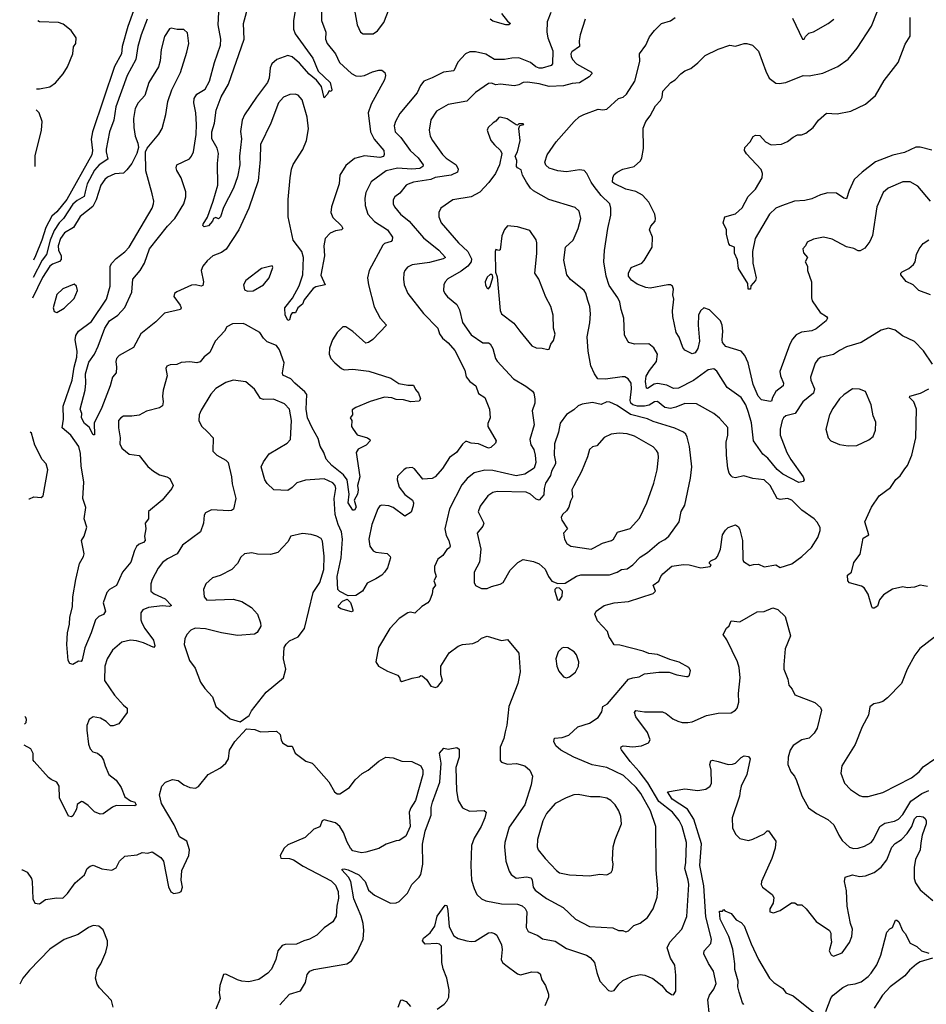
# Model space of a CAD drawing. Extents: x 2057697 to 2160550, y 827490 to 1016834.
# Tile 374 of 509: x 2059577 to 2065857, y 976105 to 982920. Entities that reach past the tile are written whole.
import ezdxf

# ---------------------------------------------------------------- set-up
doc = ezdxf.new("R2010")
doc.units = 0

msp = doc.modelspace()

# ---------------------------------------------------------------- linework, layer by layer
at = {"layer": '0CON20XD'}
for points in [[(2060395, 983066.5), (2060325, 982872.2), (2060287.5, 982735), (2060282, 982685), (2060233.6, 982596.4), (2060080.5, 982145), (2060072.6, 982092.6), (2060081.1, 982015), (2060076.6, 981985), (2059903.2, 981675), (2059835, 981590.7), (2059800.4, 981559.6), (2059758.6, 981481.4), (2059731.1, 981395), (2059687.4, 981285), (2059671.5, 981256.3)], [(2061667.3, 982975), (2061666.9, 982915), (2061698.6, 982835), (2061696, 982785), (2061705.7, 982755), (2061764.5, 982685), (2061793, 982623), (2061875, 982548.6), (2061905, 982532.5), (2061935, 982529.2), (2061965, 982532.9), (2062019.8, 982560.2), (2062065, 982571.1), (2062085, 982570), (2062106.2, 982555), (2062110, 982535), (2062103.1, 982505), (2062011.5, 982335), (2061991.2, 982275), (2062005.8, 982145), (2062033.3, 982093.3), (2062098.5, 982015), (2062102.1, 981987.9), (2062097.2, 981972.8), (2062072.7, 981967.3), (2061965, 981976.9), (2061895, 981960), (2061835, 981911.9), (2061795.6, 981845), (2061789.4, 981785), (2061736.9, 981625), (2061733.1, 981585), (2061745, 981552), (2061805, 981492.5), (2061814.2, 981475), (2061805, 981465.8), (2061765, 981458.8), (2061727.1, 981442.9), (2061691.8, 981405), (2061684.1, 981355.9), (2061687.6, 981285), (2061662.9, 981152.9), (2061693.3, 981085), (2061628.8, 981071.2), (2061610, 981060), (2061547.8, 980982.2), (2061535, 980950), (2061502.5, 980925), (2061488.3, 980891.7), (2061465, 980890), (2061455, 980877.5), (2061445, 980842.5), (2061435, 980837.5), (2061431.2, 980845), (2061414.7, 980874.7), (2061413.6, 980925), (2061466.7, 980993.2), (2061511.9, 981078.1), (2061538.1, 981155), (2061542, 981275), (2061530.4, 981315), (2061471.1, 981395), (2061436.7, 981555), (2061436.4, 981675), (2061450.5, 981825), (2061459.3, 981885), (2061471.2, 981918.8), (2061537.6, 982022.4), (2061564.7, 982085), (2061577.7, 982165), (2061569.2, 982245), (2061534.5, 982364.5), (2061505, 982398), (2061484.2, 982404.2), (2061448.1, 982401.9), (2061405, 982382.9), (2061368.6, 982345), (2061315.4, 982204.6), (2061245, 982056.7), (2061242.4, 981952.4), (2061228.1, 981805), (2061164.4, 981615), (2061095.3, 981464.7), (2061007.6, 981332.4), (2060975, 981309.5), (2060914.4, 981285), (2060875, 981251.8), (2060844.6, 981215), (2060833.6, 981185), (2060851.2, 981105), (2060845, 981080), (2060835, 981075.7), (2060795, 981085.6), (2060767, 981083), (2060665, 981036.2), (2060650, 981025), (2060644, 981005), (2060689.2, 980945), (2060695.8, 980925), (2060691.2, 980915), (2060581.1, 980888.9), (2060520.8, 980829.2), (2060416.2, 980745), (2060365, 980650.6), (2060265, 980595.4), (2060247.3, 980575), (2060242.1, 980555), (2060248.2, 980515), (2060244.4, 980475.6), (2060219.5, 980445), (2060204, 980386), (2060145.8, 980235), (2060092.2, 980127.8), (2060095, 980047.5), (2060085, 980046.7), (2060058.8, 980098.8), (2060025, 980125.6), (2060005.7, 980164.3), (2060008, 980195), (2059996.7, 980225), (2060030.8, 980355), (2060034.8, 980405), (2060031.8, 980468.2), (2060055, 980550), (2060094.6, 980605), (2060120.7, 980659.3), (2060166.1, 980785), (2060198.8, 980835), (2060257.1, 980875), (2060305, 980927.3), (2060353.2, 981035), (2060360, 981125), (2060410.8, 981185), (2060440.6, 981235), (2060476.8, 981333.2), (2060600.1, 981489.9), (2060651.1, 981545), (2060713.1, 981645), (2060728.1, 981695), (2060728.7, 981728.7), (2060694.6, 981824.6), (2060665, 981876.7), (2060660.5, 981895), (2060665.8, 981915), (2060752, 981958), (2060767.1, 981975), (2060780.6, 982005), (2060799.5, 982125), (2060802.1, 982195), (2060796.8, 982275), (2060783.3, 982345), (2060785.9, 982375), (2060804.2, 982405.7), (2060861.7, 982438.3), (2060892.5, 982495), (2060926.1, 982623.9), (2060967.8, 982745), (2060970.6, 982785), (2060950.6, 982885), (2060958.1, 983015)], [(2061490.5, 983009.5), (2061474.7, 982915.3), (2061474.7, 982855), (2061485, 982822.9), (2061608.2, 982655), (2061644.8, 982564.8), (2061727.1, 982485), (2061740, 982435), (2061735, 982422.5), (2061721.7, 982428.3), (2061707.5, 982402.5), (2061685, 982380), (2061666.8, 982456.8), (2061632.7, 982502.7), (2061582.8, 982542.8), (2061515, 982618.4), (2061465, 982663.1), (2061435, 982672.1), (2061357.5, 982645), (2061324.4, 982615), (2061312.4, 982587.6), (2061304.6, 982515), (2061292.5, 982485), (2061218.2, 982385), (2061135, 982261.4), (2061116.9, 982225), (2061107.2, 982147.2), (2061112.8, 982095), (2061100.3, 981975), (2061101.3, 981915), (2061085, 981833.3), (2061056.9, 981755), (2060989.7, 981620.3), (2060968.8, 981555), (2060955, 981542.5), (2060935, 981550), (2060920, 981545), (2060913.3, 981525), (2060885, 981494), (2060855, 981486.2), (2060846.2, 981495), (2060846.9, 981505), (2060877.6, 981552.4), (2060916.7, 981665), (2060949.3, 981775), (2060946.1, 981925), (2060954.1, 981995), (2060945, 982030.8), (2060908.6, 982095), (2060907.5, 982145), (2060926.9, 982205), (2060937.3, 982295), (2060973.1, 982386.9), (2061022.5, 982475), (2061131.8, 982785), (2061127.7, 982895), (2061171.3, 983055)], [(2063255, 982970), (2063230, 982905), (2063228.2, 982835), (2063235.5, 982794.5), (2063269.8, 982705), (2063268.2, 982615), (2063257.5, 982602.5), (2063195.3, 982584.7), (2063175, 982584.7), (2063152.9, 982595), (2063115, 982624.1), (2063035, 982655.5), (2062985, 982654.5), (2062935, 982643.6), (2062865, 982645.4), (2062805, 982680.5), (2062735, 982698.5), (2062695, 982697.5), (2062665, 982684.3), (2062613, 982627), (2062583.5, 982566.5), (2062512.6, 982557.4), (2062435, 982516.9), (2062376.2, 982495), (2062354.3, 982465.7), (2062329.4, 982415), (2062209.8, 982270.2), (2062179.4, 982215), (2062170, 982185), (2062177.5, 982145), (2062218.1, 982105), (2062281.5, 982015), (2062336.9, 981965), (2062371.5, 981915), (2062370, 981905), (2062348.9, 981891.1), (2062293.8, 981886.2), (2062195, 981893.3), (2062115.7, 981875), (2062011.6, 981798.4), (2061975.5, 981725), (2061967.5, 981685), (2061969.1, 981635), (2061989.6, 981575), (2062035, 981524.4), (2062124.4, 981465), (2062158.9, 981415), (2062157.8, 981395), (2062149.2, 981385), (2062105, 981370), (2062091.3, 981358.7), (2061998.8, 981185), (2061985.9, 981134.1), (2061992, 981085), (2062031.8, 980931.8), (2062073.1, 980855), (2062118.8, 980805), (2062024.2, 980705.8), (2061993.9, 980686.1), (2061975, 980681.2), (2061885, 980760.8), (2061835, 980794), (2061815, 980793.8), (2061775.8, 980754.2), (2061744, 980705), (2061722.4, 980647.6), (2061720, 980605), (2061731.5, 980575), (2061760, 980545), (2061805, 980505.6), (2061825, 980495.6), (2061885, 980501.9), (2061995, 980487.5), (2062148.7, 980438.7), (2062202.8, 980402.8), (2062265, 980390.8), (2062305, 980390), (2062319.3, 980359.3), (2062340, 980335), (2062354, 980295), (2062345, 980279.2), (2062285.7, 980274.3), (2062235, 980288.1), (2062185, 980292.2), (2062155, 980302.9), (2062105, 980306.6), (2062005, 980277.3), (2061904.4, 980235.6), (2061880.3, 980219.7), (2061883.1, 980185), (2061866.2, 980165), (2061878.2, 980145), (2061875.5, 980105), (2061887.3, 980085), (2061915, 980046.9), (2061986.2, 980025), (2062001.2, 980015), (2062004, 980005), (2061978, 979975), (2061921.7, 979948.3), (2061907.3, 979925), (2061933.3, 979755), (2061915.9, 979695.9), (2061921.2, 979665), (2061917.5, 979635), (2061893.8, 979595), (2061907.8, 979545), (2061895, 979526), (2061885, 979525.8), (2061851.2, 979575), (2061860, 979635), (2061845.4, 979735), (2061820.3, 979770.3), (2061738.1, 979835), (2061698.8, 979878.8), (2061684.2, 979925), (2061657.5, 979967.5), (2061645, 980020.8), (2061602.2, 980095), (2061571.6, 980165), (2061560.2, 980225), (2061564.8, 980325), (2061551.8, 980345), (2061483.3, 980405), (2061455, 980433.3), (2061399.8, 980459.8), (2061396.3, 980476.3), (2061407.8, 980545), (2061375.9, 980635), (2061356.1, 980666.1), (2061290.5, 980690.5), (2061265.8, 980715), (2061240, 980755), (2061140.7, 980810.7), (2061125, 980816.7), (2061050, 980815), (2061011.2, 980795), (2060995.8, 980765), (2060930.6, 980695), (2060895, 980616.2), (2060855, 980585.8), (2060827.2, 980552.8), (2060805, 980545.8), (2060755, 980552.9), (2060695, 980546.2), (2060665, 980533.8), (2060619.3, 980530.7), (2060597, 980523), (2060590, 980505), (2060597.5, 980455), (2060570.6, 980355), (2060566, 980315), (2060571.4, 980275), (2060565, 980247.5), (2060545, 980233.8), (2060455, 980210.6), (2060405, 980183.1), (2060354.3, 980175.7)], [(2061897.1, 982985), (2061913.8, 982885), (2061938.8, 982835), (2061955, 982822)], [(2061955, 982822), (2062025, 982823.1), (2062056.1, 982843.9), (2062100.2, 982899.8), (2062135.7, 982995)], [(2062915, 982963.3), (2062955, 982910), (2062977.5, 982895), (2062966.2, 982883.8), (2062945, 982884.2), (2062855, 982909.2), (2062835, 982924.2)], [(2065006.2, 981306.2), (2065033.3, 981275), (2065018.8, 981245), (2065034, 981215), (2065033.2, 981183.2), (2065062.5, 981105), (2065062.5, 980995), (2065067.5, 980975), (2065122.6, 980892.6), (2065165.8, 980865.8), (2065172, 980855), (2065162.5, 980835), (2065095, 980781.4), (2065065, 980767.1), (2064992.4, 980757.6), (2064955, 980738), (2064930.3, 980709.7), (2064910.6, 980675), (2064843.1, 980485), (2064845.9, 980454.1), (2064868.6, 980405), (2064866.2, 980385), (2064814.1, 980345.9), (2064791.4, 980305), (2064785, 980280), (2064775, 980276.7), (2064715, 980288.9), (2064691.8, 980315), (2064657.3, 980395), (2064623.5, 980545), (2064599.5, 980595), (2064575, 980625.4), (2064521.4, 980641.4), (2064467.8, 980657.8), (2064446.4, 980686.4), (2064441.9, 980705), (2064448, 980765), (2064443.8, 980805), (2064432, 980835), (2064355, 980912), (2064315.6, 980925.6), (2064291.9, 980905), (2064279.1, 980875), (2064277.1, 980805), (2064286.2, 980695), (2064275, 980644), (2064255, 980614.2), (2064235, 980606.2), (2064185, 980633.3), (2064170.9, 980650.9), (2064145, 980723.8), (2064124.6, 980754.6), (2064100.5, 980865), (2064098.8, 980905), (2064108.5, 980985), (2064101.1, 981015), (2064105.7, 981055.7), (2064098.8, 981075), (2064085, 981084), (2064065.8, 981085.8), (2063945, 981061.2), (2063915, 981066.7), (2063855, 981089.2), (2063815, 981118), (2063794.4, 981144.4), (2063794.3, 981165.7), (2063812, 981205), (2063885.5, 981234.5), (2063903, 981253), (2063959.2, 981345), (2063960, 981415), (2063940, 981465), (2063949.5, 981490.5), (2063978, 981525), (2063981.4, 981545), (2063975.7, 981575), (2063935, 981656), (2063890.8, 981705), (2063845, 981731.1), (2063775, 981746.9), (2063695.6, 981785.6), (2063682.5, 981795), (2063686.1, 981826.1), (2063695, 981848.8), (2063716.2, 981865), (2063755.5, 981884.5), (2063833.3, 981905), (2063876.8, 981943.2), (2063887, 981963), (2063898.3, 982028.3), (2063895, 982170), (2063913.3, 982215), (2063944.2, 982255.8), (2063981.2, 982325), (2064015, 982361.2), (2064026.9, 982385), (2064032.5, 982425), (2064086.7, 982485), (2064116.8, 982503.2), (2064156.2, 982545), (2064184.4, 982565.6), (2064225, 982582), (2064275, 982620.8), (2064325, 982673.3), (2064415, 982716.7), (2064495, 982743.8), (2064535, 982736.7), (2064595, 982756.2), (2064613.9, 982756.1), (2064653.3, 982745), (2064695, 982701.2), (2064744.5, 982564.5), (2064769.2, 982515), (2064815, 982480), (2064837.7, 982477.7), (2064884.2, 982485.8), (2065005, 982533.8), (2065045, 982531.9), (2065140.9, 982549.1), (2065243.4, 982596.6), (2065315, 982647.5), (2065377.6, 982722.4), (2065477.8, 982875), (2065515.6, 982975)], [(2060459.7, 982925), (2060418.2, 982815), (2060395.8, 982734.2), (2060380.7, 982645), (2060321.6, 982535), (2060243.8, 982316.2), (2060229.3, 982225), (2060198, 982145), (2060176.2, 982023.8), (2060175.2, 982005), (2060188.4, 981955), (2060128.2, 981915), (2060095, 981878.4), (2060044.8, 981785), (2060030.7, 981729.3), (2060024, 981696), (2059975, 981668.3), (2059945, 981642.3), (2059880.2, 981545), (2059851.2, 981515), (2059815, 981461.6), (2059788.2, 981395), (2059761.5, 981295), (2059733.2, 981255), (2059669.2, 981134.9)], [(2059693.8, 982440.7), (2059715, 982440.6), (2059785.2, 982454.8), (2059825, 982483.1), (2059878.6, 982545), (2059908.7, 982595), (2059943.9, 982685), (2059948.6, 982731.4), (2059965.8, 982755), (2059967.2, 982795), (2059933.8, 982845), (2059879, 982889), (2059845, 982900.5), (2059715, 982906.2), (2059702.7, 982912.4)], [(2065900.8, 980535), (2065837.4, 980627.4), (2065775, 980692), (2065692.2, 980732.2), (2065640.3, 980770.3), (2065595, 980784.2), (2065545, 980770.8), (2065405, 980686), (2065305, 980655.7), (2065255, 980631.4), (2065215, 980601.9), (2065125, 980581.4), (2065105, 980568.6), (2065087.2, 980542.8), (2065054.4, 980445), (2065056.9, 980425), (2065081.8, 980365), (2065076.1, 980335), (2065001.5, 980275), (2064949.4, 980195), (2064885, 980177.3), (2064868.9, 980165), (2064858.2, 980145), (2064845.3, 980085), (2064845.3, 980045), (2064891.3, 979925), (2064918.9, 979875), (2065003.8, 979755), (2065011.2, 979735), (2065005, 979723.3), (2064975, 979715.8), (2064863.3, 979775), (2064825, 979806.1), (2064758.5, 979885), (2064725, 979912.5), (2064658.9, 980005), (2064645, 980130), (2064625, 980202), (2064607.3, 980255), (2064573.5, 980305), (2064477.1, 980375), (2064405, 980486.7), (2064385, 980504), (2064345, 980497.5), (2064245, 980422.7), (2064140.2, 980369.8), (2064105, 980366.2), (2064059.7, 980389.7), (2063995, 980402.6), (2063972.2, 980397.8), (2063925, 980366.5), (2063918.9, 980368.9), (2063912.2, 980415), (2063917.5, 980452.5), (2063938.8, 980491.2), (2063987.1, 980555), (2063994.5, 980605), (2063969.5, 980649.5), (2063935, 980676), (2063835, 980674.2), (2063797.5, 980685), (2063788.8, 980695), (2063765.7, 980735.7), (2063762.7, 980855), (2063742.3, 980915), (2063734.3, 980965.7), (2063720.8, 980995), (2063660.5, 981080.5), (2063639.8, 981145), (2063622.2, 981245), (2063627.2, 981322.8), (2063650, 981475), (2063672.2, 981567.8), (2063671.5, 981615), (2063664.5, 981645), (2063605, 981703.1), (2063555.4, 981765), (2063534.6, 981795), (2063506.5, 981856.5), (2063487, 981877), (2063455, 981881.9), (2063365, 981867.3), (2063305, 981873.5), (2063245, 981892.9), (2063222.6, 981912.6), (2063215.5, 981935), (2063231.8, 981985), (2063292.2, 982075), (2063417.8, 982215), (2063453.3, 982246.7), (2063485, 982263.6), (2063585, 982300), (2063616.4, 982296.4), (2063645, 982301.2), (2063725, 982373.6), (2063757.5, 982385), (2063781.1, 982405), (2063838.5, 982495), (2063871.7, 982631.7), (2063870.8, 982685), (2063913.8, 982745), (2063939.3, 982800.7), (2063973.3, 982845), (2064023.8, 982895), (2064085, 982913.1), (2064116.9, 982935)], [(2063493.1, 982925), (2063460, 982815)], [(2065895, 982016.9), (2065815, 982038.5), (2065785, 982038.5), (2065705, 982000.9), (2065625, 981982.4), (2065505, 981935.4), (2065412.5, 981865), (2065356.6, 981813.4), (2065321.7, 981738.3), (2065305, 981680), (2065286.7, 981685), (2065235, 981718.6), (2065175, 981720.6), (2065125, 981707.5), (2065065, 981679.6), (2065015, 981668.7), (2064945, 981663.6), (2064855, 981631.8), (2064815, 981614.6), (2064771.1, 981575), (2064671.6, 981405), (2064653.5, 981315), (2064654.4, 981235), (2064677.7, 981132.3), (2064673.3, 981115), (2064642, 981078), (2064638.8, 981055), (2064622, 981055), (2064621.2, 981095), (2064555, 981197.5), (2064549.1, 981259.1), (2064528.1, 981305), (2064528, 981345), (2064498, 981358), (2064489.2, 981369.2), (2064473.3, 981435), (2064473.3, 981465), (2064450, 981515), (2064462.5, 981555), (2064535, 981576.5), (2064582.4, 981617.6), (2064623.4, 981696.6), (2064675, 981748), (2064719.2, 981825), (2064721.4, 981855), (2064713.2, 981883.2), (2064612.3, 981992.3), (2064597.5, 982015), (2064600, 982035), (2064636.1, 982073.9), (2064658.3, 982111.7), (2064675, 982121.2), (2064705, 982118.8), (2064743.3, 982075), (2064783, 982053), (2064855, 982058.8), (2064895, 982076.2), (2064935, 982107.5), (2064965, 982122.5), (2064993.3, 982123.3), (2065023.3, 982135), (2065073.8, 982175), (2065111.2, 982225), (2065165, 982272.9), (2065240.5, 982269.5), (2065335, 982286), (2065435, 982336), (2065505, 982396.2), (2065565, 982500), (2065662, 982625), (2065710.2, 982749.8), (2065744.2, 982805.8), (2065745.6, 982935)], [(2064929.7, 982929.7), (2065000, 982785), (2065010, 982785), (2065020, 982805), (2065043, 982827), (2065075, 982836.2), (2065176.7, 982895), (2065216, 982925)], [(2063460, 982815), (2063453.5, 982775), (2063455.4, 982734.6), (2063402.6, 982697.4), (2063395.7, 982684.3), (2063397.5, 982665), (2063405.5, 982645), (2063433.5, 982615), (2063537.1, 982557.1), (2063539.5, 982545), (2063521.9, 982525), (2063455, 982482.7), (2063405, 982477.9), (2063345, 982462.3), (2063245, 982458.2), (2063176.4, 982476.4), (2063095, 982488.8), (2063065, 982485.5), (2063035, 982470), (2063005, 982463.5), (2062905, 982474.5), (2062875, 982468.2), (2062845, 982480.5), (2062825, 982477.8), (2062735, 982415.6), (2062675, 982355.7), (2062545, 982332.9), (2062465, 982288), (2062425, 982227.5), (2062413.1, 982155), (2062421.4, 982115), (2062435.8, 982085), (2062506.1, 981986.1), (2062531.5, 981961.5), (2062601.1, 981915), (2062613.5, 981885), (2062610, 981865), (2062565.3, 981844.7), (2062455, 981828.2), (2062425, 981814.7), (2062305, 981796.2), (2062267.8, 981782.2), (2062255, 981774.2), (2062210.7, 981719.3), (2062175, 981694), (2062165, 981672.5), (2062163.5, 981645), (2062173.1, 981625), (2062215, 981574.4), (2062275, 981524.5), (2062375, 981410), (2062480, 981325), (2062526, 981275), (2062510, 981265), (2062415, 981239.3), (2062295, 981223.1), (2062263.6, 981206.4), (2062245, 981183.3), (2062237.5, 981165), (2062234.4, 981125), (2062241.1, 981085), (2062265.6, 981025.6), (2062375, 980887.5), (2062472.5, 980785), (2062485.5, 980745), (2062505.2, 980715.2), (2062545, 980683.2), (2062590.7, 980630.7), (2062660, 980495), (2062669.1, 980449.1), (2062695.8, 980415.8), (2062736.8, 980386.8), (2062755, 980333.3), (2062800, 980305), (2062830.8, 980225), (2062835.7, 980165), (2062819.5, 980125), (2062820.4, 980105), (2062877.5, 980005), (2062871.7, 979988.3), (2062840.7, 979959.3), (2062825, 979953.3), (2062755, 979985.3), (2062705, 979988.9), (2062675, 980001.4), (2062665, 979999.4), (2062645, 979982.9), (2062602, 979925), (2062555, 979888.8), (2062505, 979813.8), (2062454.5, 979755.5), (2062435, 979744.2), (2062369.3, 979739.3), (2062311.2, 979811.2), (2062295, 979821.2), (2062255, 979816), (2062236.7, 979805), (2062195, 979760), (2062190.8, 979735), (2062205, 979683.8), (2062245, 979632.5), (2062298.8, 979595), (2062305.8, 979575), (2062302.5, 979555), (2062288.8, 979511.2), (2062245, 979483.8), (2062165, 979542.5), (2062135, 979554.5), (2062085, 979560), (2062072, 979555), (2062056.9, 979535), (2062015.4, 979425), (2061995.3, 979325), (2062002.2, 979275), (2062025, 979243.3), (2062045, 979234.3), (2062122.5, 979225), (2062143.3, 979205), (2062145.8, 979195), (2062125, 979126), (2062104.4, 979095), (2062085, 979074.4), (2062045, 979050), (2061985, 979020), (2061951.2, 978965), (2061904.8, 978935.2), (2061852.4, 978932.4), (2061795, 978961.5), (2061781.1, 978975), (2061775.3, 979065), (2061804.8, 979195), (2061813.3, 979325), (2061805.7, 979375), (2061782.4, 979425), (2061762.6, 979495), (2061755.3, 979605), (2061767, 979675), (2061761.2, 979695), (2061746.2, 979715), (2061685, 979742.7), (2061556.1, 979733.9), (2061496.2, 979715), (2061465, 979682), (2061435, 979662), (2061336.7, 979666.7), (2061290.3, 979710.3), (2061274, 979735), (2061250.6, 979825), (2061265, 979860), (2061305.8, 979915), (2061430.7, 979989.3), (2061453.3, 980015), (2061460.4, 980145), (2061445.6, 980225), (2061412, 980262), (2061335, 980293.1), (2061265, 980290.4), (2061245, 980297.3), (2061203.1, 980363.1), (2061143, 980413), (2061055, 980425.7), (2061005, 980410), (2060935, 980366.7), (2060901.7, 980328.3), (2060833.2, 980216.8), (2060820, 980185), (2060818.6, 980145), (2060835.5, 980105.5), (2060878.5, 980068.5), (2060916, 980025), (2060915, 979933.3), (2060943.3, 979905), (2061005, 979871.2), (2061021.2, 979855), (2061043, 979757), (2061047.9, 979707.9), (2061073.3, 979605), (2061057.4, 979532.6), (2061045, 979523.1), (2061025, 979520), (2060905, 979528), (2060864.1, 979505.9), (2060855, 979490), (2060850, 979435), (2060830, 979375), (2060705, 979284), (2060667.1, 979222.9), (2060600.7, 979189.3), (2060565, 979162.5), (2060536.1, 979123.9), (2060495.6, 979045), (2060485.6, 979015), (2060485.6, 978965), (2060508.6, 978945), (2060585, 978911.5), (2060628.8, 978865), (2060615, 978857.5), (2060563.3, 978863.3), (2060468.7, 978851.3), (2060430.8, 978835), (2060415.8, 978815), (2060415.7, 978765), (2060421.9, 978745), (2060442.9, 978705), (2060503.1, 978625), (2060513.9, 978586.1), (2060505.7, 978574.3), (2060435, 978606.8), (2060385, 978621.2), (2060345, 978624.4), (2060285, 978611.9), (2060220, 978555), (2060181.9, 978495), (2060165.6, 978445), (2060164.3, 978345), (2060233.5, 978245), (2060295, 978175.8), (2060321.9, 978155), (2060320.3, 978125), (2060264.7, 978045.3), (2060225, 978032.5), (2060205, 978032.9), (2060175, 978061.4), (2060136, 978085), (2060085.7, 978094.3), (2060057.1, 978075), (2060043.1, 978035), (2060041.7, 978001.7), (2060053.1, 977905), (2060065, 977873.8), (2060082.8, 977852.8), (2060115, 977842.5), (2060141.3, 977821.3), (2060158, 977795), (2060168, 977755), (2060195, 977696.2), (2060245.5, 977655.5), (2060278.8, 977605), (2060305, 977540), (2060345, 977513.8), (2060375, 977502.9), (2060384.2, 977485), (2060375, 977478.1), (2060245, 977480), (2060220.3, 977469.7), (2060155, 977423.3), (2060135, 977421.2), (2060095, 977438), (2060050.5, 977480.5), (2060015, 977506.7), (2060005, 977507.5), (2059975, 977487.5), (2059970, 977455), (2059945, 977410), (2059935, 977403.3), (2059915, 977406.7), (2059851.5, 977535), (2059850, 977615), (2059835, 977642.5), (2059795, 977660), (2059776.2, 977675), (2059676, 977785), (2059670, 977795), (2059671.2, 977841.2), (2059655, 977872.5), (2059608.2, 977898.2)], [(2060354.3, 980175.7), (2060295, 980176.2), (2060276.7, 980165), (2060261.2, 980145), (2060261.2, 980095), (2060272.9, 980025), (2060271.1, 979985), (2060284.3, 979955), (2060335, 979913.1), (2060405, 979902.5), (2060465, 979827.5), (2060504, 979795), (2060545, 979769.4), (2060596.8, 979756.8), (2060616.2, 979745), (2060640, 979695), (2060630, 979675), (2060564.2, 979595), (2060468.8, 979515), (2060468.8, 979465), (2060446.7, 979435), (2060450.8, 979395), (2060442.2, 979345), (2060447.1, 979315), (2060435, 979300.7), (2060405, 979290.9), (2060386, 979274), (2060371.1, 979245), (2060346.9, 979165), (2060288.5, 979095), (2060246.8, 979003.2), (2060198, 978975), (2060179.4, 978955), (2060154.5, 978884.5), (2060171.2, 978825), (2060156.8, 978803.2), (2060125, 978788.6), (2060101.8, 978765), (2060072.7, 978675), (2060027.9, 978572.1), (2060010.7, 978489.3), (2060001.7, 978478.3), (2059985, 978480), (2059945, 978457.5), (2059923.6, 978463.6), (2059913.8, 978485), (2059902.9, 978595), (2059906.9, 978675), (2059921.9, 978735), (2059924.4, 978785), (2059943.5, 978855), (2059945.4, 978924.6), (2059965.8, 979045.8), (2059990.6, 979155), (2060019.2, 979205), (2060023.3, 979223.3), (2060005.8, 979315), (2060024.3, 979345.7), (2060041.7, 979408.3), (2060022.9, 979465), (2060035.5, 979544.5), (2060013.8, 979605), (2060020.9, 979719.1), (2060002.4, 979832.4), (2059998.5, 979918.5), (2059985.4, 979965.4), (2059932.2, 980045), (2059870.9, 980095), (2059879.5, 980155), (2059877, 980245), (2059941.4, 980425), (2059954.3, 980515), (2059972.9, 980585), (2059976, 980626), (2059962.3, 980705), (2059964.7, 980735.3), (2059985, 980764.4), (2060075, 980830.6), (2060178.8, 980985), (2060204.6, 981075), (2060204.6, 981215), (2060214.8, 981235.2), (2060245, 981267.8), (2060306, 981314), (2060334.4, 981345), (2060494.4, 981615), (2060503.3, 981645), (2060505.6, 981665), (2060494.3, 981715), (2060450, 981875), (2060448, 982005), (2060459.5, 982030.5), (2060541.7, 982128.3), (2060563, 982167), (2060589.5, 982265), (2060602.5, 982355), (2060630.6, 982435), (2060690.6, 982555), (2060735.4, 982694.6), (2060747.8, 982755), (2060738.7, 982828.7), (2060715, 982851.2), (2060667.5, 982852.5), (2060625, 982862.5), (2060615, 982857.5), (2060580, 982805), (2060555.8, 982715), (2060550.6, 982635), (2060538.1, 982595), (2060470.6, 982485), (2060442.9, 982395), (2060397.1, 982345), (2060376.9, 982305), (2060365.7, 982235.7), (2060367.5, 982175), (2060376.2, 982115), (2060396.2, 982065), (2060398.8, 982035), (2060388.8, 981995), (2060354, 981925), (2060320.2, 981879.8), (2060295, 981857.8), (2060235, 981854.4), (2060185, 981831.1), (2060165.6, 981815), (2060139.2, 981775), (2060106.8, 981673.2), (2060083.1, 981626.9), (2059995, 981558.9), (2059948.5, 981481.5), (2059887.1, 981445), (2059858.4, 981405), (2059843, 981355), (2059844.8, 981325), (2059864.7, 981285), (2059865, 981261.4), (2059852.9, 981247.1), (2059805, 981228.4), (2059786.7, 981215), (2059734, 981135), (2059666.5, 980991.9)], [(2059683.7, 981904.7), (2059685.2, 981915), (2059685.1, 981975), (2059685.1, 981976.7), (2059728.1, 982155), (2059733.6, 982215), (2059711.8, 982275), (2059691.1, 982296.6)], [(2063775, 976606.2), (2063795, 976613.3), (2063830.9, 976649.1), (2063875, 976667.5), (2063925, 976706.2), (2063965.7, 976765), (2063993.4, 976846.6), (2063998.2, 976905), (2063985.6, 977035), (2063983.3, 977335), (2063945.6, 977444.4), (2063878.9, 977565), (2063846.2, 977605), (2063759.4, 977689.4), (2063645, 977743.5), (2063542.1, 977762.1), (2063415.9, 977815.9), (2063325.7, 977865), (2063291.5, 977895), (2063276.7, 977925), (2063282.5, 977947.5), (2063335, 977950.6), (2063381.3, 977968.7), (2063443.3, 978025), (2063525, 978050), (2063585, 978090), (2063609.7, 978130.3), (2063615.7, 978165), (2063647.5, 978185), (2063795, 978354.3), (2063825, 978365.6), (2063868.3, 978371.7), (2063905, 978391.4), (2064005, 978404), (2064075, 978403.8), (2064130, 978385), (2064195, 978373.3), (2064205, 978373.3), (2064216.1, 978383.9), (2064222.5, 978415), (2064212.5, 978435), (2064145, 978474), (2064081.2, 978491.2), (2063995.5, 978525.5), (2063935, 978533.1), (2063895, 978549.5), (2063735, 978590.8), (2063695, 978592.5), (2063670, 978635), (2063660, 978645), (2063647.5, 978685), (2063579.3, 978759.3), (2063562, 978805), (2063570, 978825), (2063625, 978866.2), (2063695, 978882.9), (2063795, 978893.1), (2063965, 978947.5), (2063980.8, 978965), (2063965.6, 979005), (2064005.2, 979034.8), (2064017.1, 979065), (2064032.7, 979085), (2064095, 979136.7), (2064175, 979149.6), (2064215, 979146.2), (2064295, 979126.4), (2064360, 979135), (2064366.7, 979145), (2064356.2, 979155), (2064356, 979165), (2064364, 979175), (2064399.3, 979190.7), (2064411.1, 979205), (2064431.1, 979255), (2064445.9, 979354.1), (2064465, 979386.7), (2064485, 979406), (2064535, 979423.8), (2064555, 979408.8), (2064565, 979390), (2064583.1, 979315), (2064586.4, 979183.6), (2064590, 979170), (2064635, 979141.2), (2064660, 979150), (2064695, 979151.1), (2064735, 979132.9), (2064815, 979147.1), (2064845, 979128.6), (2064925, 979153.3), (2064994, 979205), (2065062.4, 979267.6), (2065105, 979336.7), (2065122.5, 979385), (2065122, 979405), (2065101.7, 979441.7), (2065080, 979465), (2064994, 979524), (2064925, 979594.4), (2064895, 979606.2), (2064845, 979599.1), (2064825, 979606.9), (2064776.4, 979695), (2064735, 979734.4), (2064655, 979744.3), (2064592.7, 979762.7), (2064535, 979748.8), (2064515, 979753.8), (2064505, 979763.3), (2064492.1, 979782.1), (2064481.9, 979815), (2064472.5, 979905), (2064471.5, 979995), (2064483.1, 980045), (2064481.7, 980098.3), (2064425, 980161.4), (2064385.3, 980195.3), (2064265, 980261.5), (2064185, 980263.8), (2064122.3, 980237.7), (2064085, 980229.4), (2064046.7, 980236.7), (2063995, 980276.2), (2063975, 980274), (2063937, 980253), (2063905, 980244.8), (2063855.5, 980245.5), (2063825, 980253.2), (2063811.1, 980265), (2063805.7, 980285), (2063815.3, 980365), (2063813.5, 980403.5), (2063791.2, 980435), (2063768.2, 980448.2), (2063749.1, 980449.1), (2063635, 980432.5), (2063582.5, 980435), (2063558.7, 980468.7), (2063532.5, 980525), (2063514, 980625), (2063507.5, 980725), (2063527.2, 980822.8), (2063531.5, 980885), (2063526.4, 980935), (2063512.5, 980977.5), (2063497.6, 981027.6), (2063486, 981045), (2063392.2, 981122.2), (2063365.8, 981155), (2063345.6, 981255), (2063358.6, 981345), (2063411.4, 981395), (2063444.4, 981475), (2063464, 981545), (2063452.5, 981595), (2063425, 981619.2), (2063243.3, 981675), (2063135.5, 981735.5), (2063114.6, 981754.6), (2063088.1, 981795), (2063060, 981845), (2063051.2, 981881.2), (2063024.2, 981894.2), (2063019.2, 981905), (2063021.2, 981945), (2063010, 981975), (2063025.8, 982005), (2063042.9, 982085), (2063033.8, 982166.2), (2063041.7, 982188.3), (2063070, 982195), (2063065, 982200), (2063035, 982200), (2063025, 982190), (2063015, 982192.5), (2062953.3, 982235), (2062905, 982246.2), (2062895, 982243.3), (2062875, 982216.7), (2062857, 982207), (2062821.2, 982175), (2062816.2, 982155), (2062821.2, 982135), (2062841.2, 982085), (2062865, 982053.3), (2062906.7, 982015), (2062916.7, 981995), (2062900.8, 981915), (2062872.5, 981855), (2062826.8, 981793.2), (2062764.5, 981725.5), (2062705, 981693.6), (2062577.4, 981672.6), (2062495, 981616.2), (2062480.8, 981585), (2062480.8, 981555), (2062496.9, 981515), (2062615.4, 981375), (2062682.1, 981315), (2062706.5, 981265), (2062704.6, 981245), (2062681.2, 981215), (2062635, 981180), (2062543.4, 981126.6), (2062524.3, 981105), (2062515.7, 981084.3), (2062513.3, 981045), (2062521.4, 981025), (2062541.4, 981001.4), (2062605, 980949.4), (2062622.7, 980912.7), (2062644.7, 980824.7), (2062705, 980738.6), (2062785, 980682.9), (2062823.2, 980683.2), (2062835, 980675.8), (2062853.5, 980643.5), (2062873.9, 980573.9), (2062885, 980555.7), (2062998.6, 980435), (2063084, 980384), (2063129.2, 980349.2), (2063139.1, 980335), (2063146.4, 980295), (2063145, 980266.7), (2063127.2, 980212.8), (2063140, 980115), (2063110, 980015), (2063117.6, 979977.6), (2063137.3, 979945), (2063148, 979905), (2063151.2, 979855), (2063140, 979815), (2063075, 979773.6), (2063015, 979762.2), (2062855, 979799.8), (2062799.1, 979800.9), (2062725, 979782.7), (2062676.3, 979743.7), (2062640.4, 979699.6), (2062554, 979535), (2062520.9, 979395), (2062530.2, 979350.2), (2062550.6, 979315), (2062558, 979275), (2062553.3, 979265), (2062535, 979253.3), (2062508.9, 979211.1), (2062474.4, 979185.6), (2062451.2, 979135), (2062450, 979105), (2062462.9, 979065), (2062446, 979035), (2062458, 979005), (2062438.6, 978981.4), (2062434.2, 978945), (2062417.4, 978902.6), (2062405, 978883.8), (2062362.1, 978857.9), (2062315, 978812.5), (2062285, 978818), (2062265, 978814.2), (2062205, 978775.7), (2062140.6, 978705), (2062062.9, 978575), (2062044, 978475), (2062063.3, 978445), (2062125, 978410), (2062195, 978382.5), (2062207, 978367), (2062212.5, 978345), (2062225, 978340), (2062295, 978363.3), (2062345, 978372.5), (2062355, 978380), (2062365, 978377.5), (2062393.9, 978353.9), (2062425, 978307.5), (2062457, 978297), (2062473.3, 978305), (2062506.7, 978345), (2062493, 978387), (2062493.3, 978445), (2062551.7, 978538.3), (2062615, 978583.8), (2062645, 978595.8), (2062715, 978602), (2062752.3, 978617.7), (2062775, 978638.8), (2062815, 978653.3), (2062915, 978623.8), (2062955, 978628.8), (2063033.8, 978535), (2063044.2, 978405.8), (2063028.6, 978325), (2062965.8, 978165), (2062952.4, 978037.6), (2062940.3, 977989.7), (2062931.4, 977945), (2062904, 977885), (2062905, 977792.5), (2062915, 977781.2), (2062955, 977768), (2063017.7, 977772.3), (2063075, 977754.3), (2063111.4, 977725), (2063129.2, 977685), (2063119.4, 977625), (2063076.4, 977485), (2062968.5, 977331.5), (2062937.1, 977225), (2062934.7, 977194.7), (2062945.5, 977095), (2062967, 977027), (2062982.4, 977002.4), (2063015, 976978.5), (2063087.1, 976987.1), (2063119.4, 976979.4), (2063127.9, 976965), (2063132.7, 976915), (2063147.8, 976895), (2063225, 976837.8), (2063340.8, 976775), (2063426, 976695), (2063525, 976643.1), (2063685, 976634), (2063725, 976616.2), (2063755, 976616.7), (2063775, 976606.2)], [(2065885, 981663.8), (2065797.6, 981767.6), (2065745, 981796.9), (2065695, 981797.5), (2065592, 981755), (2065557.1, 981722.9), (2065513.3, 981625), (2065485, 981427.5), (2065465, 981383.8), (2065430.3, 981339.7), (2065399.4, 981320.6), (2065385, 981320), (2065355, 981335.6), (2065305, 981347.1), (2065205, 981400.8), (2065145, 981415.8), (2065075, 981401.2), (2065030.7, 981379.3), (2065020, 981355), (2065002.5, 981335), (2065006.2, 981306.2)], [(2063235, 980636.7), (2063245, 980640), (2063256.4, 980673.6), (2063275, 980700), (2063285.8, 980744.2), (2063274.1, 980784.1), (2063271.4, 980875), (2063255.6, 980935), (2063220.4, 981000.4), (2063173.1, 981125), (2063144.5, 981165), (2063158.3, 981301.7), (2063158.6, 981375), (2063155, 981396.7), (2063111.1, 981461.1), (2063025, 981486.9), (2062955, 981492.5), (2062935, 981467.1), (2062916, 981425), (2062905, 981326.7), (2062895, 981322.5), (2062875, 981330), (2062871.2, 981315), (2062872.5, 981172.5), (2062885, 981140), (2062905, 980906.7), (2062915, 980884), (2062999.7, 980819.7), (2063042.5, 980765), (2063125, 980662.5), (2063155, 980648.6), (2063195, 980647.5), (2063235, 980636.7)], [(2065885, 981015.8), (2065805.6, 981045.6), (2065765, 981084.2), (2065717, 981107), (2065680, 981155), (2065680, 981165), (2065688.8, 981175), (2065735, 981197.1), (2065769.2, 981225), (2065780, 981245), (2065788, 981295), (2065806.8, 981333.2), (2065835, 981371.2), (2065875, 981396.2)], [(2061155, 981040), (2061195, 981042.5), (2061265, 981083.8), (2061305.8, 981134.2), (2061330, 981205), (2061325, 981217.5), (2061251.7, 981198.3), (2061143.3, 981115), (2061127.5, 981085), (2061135, 981050), (2061155, 981040)], [(2062825, 981056.7), (2062836.4, 981073.6), (2062853.3, 981135), (2062851.7, 981151.7), (2062845, 981157.5), (2062835, 981157.5), (2062815, 981138), (2062800.8, 981105), (2062803.2, 981083.2), (2062815, 981062.5), (2062825, 981056.7)], [(2059835, 980892.5), (2059885, 980923.8), (2059955, 980990), (2059976.2, 981045), (2059970, 981075), (2059955, 981090), (2059875, 981056.2), (2059835, 981018.8), (2059809.4, 980925), (2059815, 980901.2), (2059835, 980892.5)], [(2065315, 979971.2), (2065375, 979972.5), (2065458.3, 980011.7), (2065488.8, 980035), (2065505, 980080), (2065507.5, 980135), (2065488.8, 980178.8), (2065475.7, 980255), (2065435.8, 980345.8), (2065395, 980363.8), (2065346.1, 980363.9), (2065285, 980324.2), (2065255.8, 980295), (2065210.2, 980229.8), (2065185.8, 980185), (2065160.8, 980085), (2065176.1, 980026.1), (2065195.8, 980005.8), (2065255, 979979.2), (2065315, 979971.2)], [(2065865, 978996), (2065814.3, 979005.7), (2065775, 978991.2), (2065725, 978988), (2065694.2, 978994.2), (2065622.1, 978977.9), (2065560.2, 978939.8), (2065532.5, 978905), (2065518.3, 978861.7), (2065495, 978846.7), (2065485, 978846.7), (2065480, 978855), (2065453.2, 978943.2), (2065427, 978987), (2065408.3, 978998.3), (2065325, 979022), (2065313.3, 979035), (2065312, 979075), (2065340, 979095), (2065356.1, 979163.9), (2065398.8, 979221.2), (2065419.3, 979330.7), (2065460, 979355), (2065431.2, 979445), (2065476.7, 979545), (2065530, 979625), (2065608.3, 979681.7), (2065645, 979736.7), (2065675, 979763.8), (2065709.1, 979810.9), (2065725.7, 979835), (2065755.8, 979905), (2065784, 980025), (2065788.1, 980225), (2065770.6, 980275), (2065740.6, 980305), (2065742, 980315), (2065816.7, 980335), (2065874.3, 980365.7)], [(2062775, 978982.5), (2062815, 978983.8), (2062845, 978997.8), (2062905, 979011.8), (2062925, 979024.5), (2062975, 979110.8), (2063027.5, 979162.5), (2063065, 979183.1), (2063135, 979170.5), (2063175, 979153.5), (2063216.2, 979116.2), (2063240, 979065), (2063263.2, 979033.2), (2063305, 979016.9), (2063355, 979018.9), (2063435, 979067.8), (2063465, 979078.1), (2063663.4, 979076.6), (2063715, 979095.8), (2063745, 979114.2), (2063785, 979120), (2063823.4, 979146.6), (2063875, 979200.8), (2063925, 979233.1), (2064007.7, 979302.3), (2064045, 979321.4), (2064074.5, 979345.5), (2064144.2, 979445), (2064158.6, 979515), (2064185, 979560), (2064224.5, 979745.5), (2064231.9, 979825), (2064216.7, 979965), (2064201.3, 980031.3), (2064190.7, 980050.7), (2064174.6, 980064.6), (2064115, 980092.5), (2063965, 980138.2), (2063925, 980157.3), (2063808, 980188), (2063715, 980249.5), (2063665, 980273.6), (2063645, 980274.5), (2063605, 980256.7), (2063545, 980271.5), (2063472.1, 980257.9), (2063445, 980248), (2063415, 980220), (2063365, 980188), (2063321.7, 980128.3), (2063308.5, 980065), (2063281.8, 979985), (2063280, 979905), (2063289.3, 979860.7), (2063287.9, 979845), (2063261.1, 979795), (2063254.5, 979765), (2063218.3, 979711.7), (2063209.6, 979675), (2063208.2, 979631.8), (2063175, 979594.4), (2063155, 979601.8), (2063115, 979636.6), (2063085, 979649.2), (2062885, 979655.5), (2062855, 979647.8), (2062819.4, 979625), (2062767.5, 979552.5), (2062752.6, 979512.6), (2062792.2, 979435), (2062786.2, 979413.8), (2062745.7, 979365), (2062770.5, 979255), (2062762.9, 979165), (2062724.2, 979095), (2062726, 979025), (2062735, 979004.2), (2062775, 978982.5)], [(2059640.4, 979602.9), (2059645, 979602.5), (2059675, 979616.7), (2059725, 979613.3), (2059740, 979625), (2059772.9, 979805), (2059760, 979845), (2059732.9, 979875), (2059682.5, 979975), (2059657.7, 980057.7), (2059649.1, 980065.3)], [(2063535, 979255.6), (2063555, 979264.4), (2063615, 979297.7), (2063677.1, 979315), (2063689.4, 979325), (2063717.2, 979372.8), (2063805, 979398.5), (2063870.6, 979469.4), (2063921.9, 979575), (2063968.6, 979711.4), (2063992.5, 979805), (2064001.2, 979888.8), (2063998.7, 979918.7), (2063989.1, 979939.1), (2063965, 979963.1), (2063835, 980036.5), (2063785, 980053.1), (2063729.1, 980059.1), (2063675, 980051.1), (2063625, 980028), (2063575, 979970), (2063545, 979963.8), (2063524, 979945), (2063510, 979895), (2063467.8, 979792.2), (2063416, 979694), (2063400.6, 979665), (2063405.4, 979615), (2063391.5, 979588.5), (2063380.4, 979545), (2063365, 979520), (2063336.9, 979495), (2063328.8, 979475), (2063333.3, 979455), (2063371.4, 979395), (2063343.3, 979365), (2063350, 979325), (2063366, 979295), (2063395, 979275.8), (2063535, 979255.6)], [(2061105, 978060), (2061166.2, 978103.8), (2061182, 978135), (2061284.3, 978265.7), (2061403.8, 978365), (2061421.2, 978425), (2061403.6, 978496.4), (2061410, 978575), (2061422.1, 978597.9), (2061445, 978620), (2061505, 978648.8), (2061550, 978705), (2061610, 978955), (2061657.1, 979025), (2061683.4, 979113.4), (2061687, 979207), (2061675, 979310), (2061665, 979330), (2061635.4, 979345.4), (2061595, 979356.5), (2061535, 979362.5), (2061455, 979345.8), (2061433.8, 979305), (2061365, 979231.2), (2061315, 979219.2), (2061225, 979220), (2061185, 979229.2), (2061135, 979223.8), (2061109.2, 979200.8), (2061086, 979155), (2061046.7, 979115), (2060965, 979074), (2060912.7, 979057.3), (2060866.2, 979015), (2060850, 978975), (2060854.4, 978924.4), (2060872.2, 978902.2), (2061055, 978908.2), (2061115, 978892.9), (2061182.3, 978852.3), (2061224.7, 978804.7), (2061245.5, 978745), (2061247.3, 978722.7), (2061222.6, 978677.4), (2061203.4, 978666.6), (2061085, 978656.8), (2060975, 978676.1), (2060865, 978704.6), (2060792.4, 978707.6), (2060762, 978695), (2060734.2, 978665), (2060720, 978635), (2060715.7, 978595), (2060754.2, 978485), (2060791.7, 978431.7), (2060828.8, 978335), (2060859.7, 978289.7), (2060912.9, 978232.9), (2060936, 978165), (2061035, 978081.2), (2061105, 978060)], [(2063315, 978903.3), (2063335, 978930), (2063336.9, 978965), (2063315, 978985.8), (2063295, 978988), (2063283.7, 978976.3), (2063283.1, 978965), (2063302.5, 978905), (2063315, 978903.3)], [(2061380, 976100), (2061445, 976174.4), (2061521.7, 976198.3), (2061555.6, 976255), (2061568.1, 976311.9), (2061586.2, 976335), (2061615, 976346.7), (2061842.5, 976385), (2061875, 976406.2), (2061914.4, 976465.6), (2061955.8, 976555), (2061960.6, 976615), (2061955.4, 976665), (2061943.3, 976715), (2061891.2, 976835), (2061871.8, 976955), (2061855.3, 976985.2), (2061808, 977035), (2061810.3, 977039.7), (2061825, 977042.2), (2061852.5, 977035), (2061925, 977000.6), (2061969.5, 976955), (2061993.6, 976895), (2062035, 976859.1), (2062145, 976804.2), (2062185, 976807.5), (2062205, 976815.8), (2062263.8, 976875), (2062294.2, 976935), (2062345, 976984), (2062355, 977003.3), (2062369.5, 977075), (2062367.2, 977212.8), (2062385, 977304.2), (2062401.9, 977348.1), (2062428.2, 977415), (2062427.7, 977467.7), (2062435.3, 977505), (2062486.5, 977643.5), (2062496.1, 977775), (2062485, 977842.5), (2062515, 977877.5), (2062545, 977871.2), (2062605, 977881.2), (2062620.7, 977870.7), (2062621.4, 977815), (2062598.1, 977745), (2062603.4, 977583.4), (2062614.4, 977514.4), (2062643.8, 977465), (2062692.3, 977442.3), (2062795, 977445.7), (2062808, 977435), (2062800, 977395), (2062774.4, 977335), (2062725.5, 977254.5), (2062707.1, 977205), (2062701.4, 977065), (2062705.6, 976965), (2062724.2, 976905.8), (2062744, 976865), (2062775, 976835.8), (2062805, 976820), (2062915, 976801.1), (2063025, 976798.5), (2063056.9, 976786.9), (2063077.6, 976767.6), (2063089.1, 976745), (2063085.8, 976635.8), (2063098.1, 976608.1), (2063165, 976581.1), (2063198, 976558), (2063285, 976541.1), (2063365, 976491.5), (2063503.8, 976445), (2063529.1, 976429.1), (2063558.9, 976395), (2063574.4, 976325), (2063596, 976265), (2063655, 976201.2), (2063675, 976196.2), (2063695, 976201.2), (2063726.7, 976245), (2063755, 976268.9), (2063815, 976297.8), (2063875, 976311.9), (2063906.3, 976306.3), (2063962.6, 976282.6), (2064024, 976235), (2064055, 976197.5), (2064092.1, 976172.1), (2064105, 976170), (2064122.2, 976195), (2064123, 976307), (2064114.4, 976375), (2064084.4, 976425), (2064060.9, 976495), (2064081.4, 976535), (2064164.2, 976625), (2064198.3, 976711.7), (2064211.5, 976935), (2064208.5, 976965), (2064183.8, 977043.8), (2064190.8, 977085), (2064195.3, 977225), (2064165.3, 977335), (2064145, 977376.5), (2064097.8, 977435), (2064005, 977508.1), (2063928.4, 977638.4), (2063867.3, 977717.3), (2063804.7, 977785), (2063745, 977866), (2063740, 977875), (2063742.8, 977887.2), (2063756.5, 977893.5), (2063825, 977887.3), (2063883.3, 977895), (2063933.3, 977915), (2063944.2, 977935), (2063925.5, 977985), (2063845, 978094.4), (2063834.6, 978125), (2063845, 978137.7), (2063905, 978129.1), (2064028.7, 978128.7), (2064055, 978118.6), (2064100.8, 978080.8), (2064135, 978063.6), (2064165, 978055.4), (2064205, 978055.4), (2064235, 978060), (2064335, 978102.9), (2064415, 978120), (2064505, 978122.5), (2064535, 978140), (2064546, 978155), (2064559.2, 978195), (2064556.9, 978255), (2064567.3, 978365), (2064561.2, 978435), (2064549.5, 978475), (2064475, 978626.7), (2064450, 978665), (2064472, 978708), (2064491.2, 978725), (2064505, 978758.8), (2064565, 978751.2), (2064685, 978821.2), (2064735, 978823.3), (2064795, 978850), (2064828.3, 978838.3), (2064879.5, 978789.5), (2064916.2, 978655), (2064878.8, 978565), (2064870, 978455), (2064871.2, 978425), (2064898, 978355), (2064904.1, 978314.1), (2064926.7, 978285), (2064945.9, 978245.9), (2065085, 978193.8), (2065125, 978160), (2065131.7, 978141.7), (2065102, 978015), (2065079.3, 977980.7), (2065045, 977946), (2064995, 977934.3), (2064935, 977895.7), (2064913.5, 977865), (2064899.4, 977815), (2064898.6, 977765), (2064918, 977715), (2064942.9, 977682.9), (2064958, 977655), (2064995, 977546.7), (2065040.8, 977465), (2065096.7, 977425), (2065175.8, 977385), (2065216.4, 977346.4), (2065250, 977275), (2065275, 977239.2), (2065325, 977193.1), (2065353.7, 977183.7), (2065385, 977186.2), (2065430, 977200), (2065475, 977223.8), (2065492.1, 977245), (2065535, 977335.5), (2065570.8, 977359.3), (2065637.7, 977372.3), (2065665, 977386.1), (2065695, 977419.1), (2065749.5, 977510.5), (2065825, 977563.8), (2065875, 977585.4)], [(2061875, 978821.2), (2061802.1, 978842.1), (2061784.4, 978854.4), (2061784.2, 978865), (2061812.3, 978895), (2061845, 978910), (2061868.1, 978885), (2061875.3, 978865), (2061884, 978835), (2061883.6, 978826.4), (2061875, 978821.2)], [(2065914.6, 978645.4), (2065812.4, 978567.6), (2065778, 978522), (2065725, 978424), (2065685.8, 978324.2), (2065587.8, 978225), (2065555, 978200.9), (2065528, 978192), (2065493.3, 978185), (2065466.6, 978163.4), (2065457.5, 978105), (2065413.1, 978025), (2065365, 977903.8), (2065272, 977755), (2065264.3, 977705), (2065291.1, 977635), (2065331.2, 977591.2), (2065395, 977550), (2065415, 977543.3), (2065455, 977543.1)], [(2063365, 978364.2), (2063385, 978370.8), (2063426.3, 978403.7), (2063447.5, 978445), (2063450, 978475), (2063435, 978523.3), (2063418.8, 978545), (2063375, 978572.5), (2063345, 978574), (2063331.2, 978568.8), (2063305.9, 978544.1), (2063291.2, 978495), (2063298.1, 978445), (2063311.4, 978411.4), (2063345, 978372), (2063365, 978364.2)], [(2059611, 978043.2), (2059620.8, 978055), (2059624.2, 978075), (2059619.1, 978089.1), (2059612, 978096.4)], [(2059592, 977035.7), (2059596.4, 977036.4), (2059629.5, 977019.5), (2059658, 976975), (2059664.2, 976954.2), (2059668.8, 976835), (2059682.5, 976805), (2059715, 976801.2), (2059755, 976830.8), (2059835, 976841.4), (2059875, 976838.8), (2059908.8, 976871.2), (2059960, 976945), (2060025, 977001.2), (2060044.4, 977045.6), (2060065, 977061.2), (2060085, 977068.8), (2060145, 977042.5), (2060215, 977034), (2060245, 977048.8), (2060268.6, 977095), (2060305, 977131.1), (2060390.3, 977139.7), (2060425, 977156), (2060465, 977150), (2060495, 977160), (2060555, 977120), (2060573.8, 977095), (2060608, 976918), (2060623, 976883), (2060645, 976871.2), (2060682.5, 976877.5), (2060695, 976886.2), (2060704.4, 976915), (2060694.6, 976964.6), (2060699.4, 977030.6), (2060747.5, 977135), (2060752.5, 977175), (2060734.4, 977234.4), (2060684.4, 977265), (2060647.7, 977347.7), (2060558.6, 977495), (2060544.4, 977555), (2060560.8, 977615), (2060587.4, 977642.6), (2060635, 977661.4), (2060675, 977654.2), (2060715, 977624.2), (2060755, 977605.8), (2060795, 977600), (2060815, 977612), (2060883.3, 977695), (2060968.7, 977741.3), (2061005, 977773.8), (2061023.8, 977805), (2061030, 977865), (2061066.1, 977923.9), (2061148.3, 978011.7), (2061205, 978007.5), (2061245, 977990), (2061356.4, 977996.4), (2061381.7, 977971.7), (2061387.5, 977935), (2061397.5, 977915), (2061435, 977891.2), (2061465, 977891.2), (2061485, 977843.3), (2061558.8, 977788.8), (2061603.6, 977773.6), (2061615, 977763.3), (2061717.5, 977645), (2061757.5, 977575), (2061775, 977562.5), (2061795, 977562.5), (2061862.5, 977605), (2061900.9, 977659.1), (2061948.3, 977701.7), (2061990, 977725), (2062065, 977788.8), (2062114.2, 977815.8), (2062165, 977810), (2062225, 977788.6), (2062292.5, 977785), (2062354.5, 977754.5), (2062370, 977725), (2062370.6, 977695), (2062319.6, 977515), (2062285.2, 977464.8), (2062273.9, 977435), (2062282.2, 977335), (2062250.6, 977269.4), (2062205, 977238.8), (2062185, 977235.8), (2062115, 977214.3), (2062065, 977183.5), (2061975, 977157.5), (2061944.2, 977154.2), (2061885, 977168), (2061868, 977185), (2061845, 977226.7), (2061820.8, 977295), (2061794.4, 977334.4), (2061765, 977360), (2061685, 977382.5), (2061672, 977375), (2061655, 977333.3), (2061615, 977317.5), (2061555, 977260), (2061435, 977207.9), (2061408.5, 977185), (2061381.4, 977135), (2061386.9, 977116.9), (2061445, 977113.6), (2061474.3, 977104.3), (2061540.1, 977060.1), (2061735, 976959.2), (2061765, 976929.4), (2061782.9, 976885), (2061785, 976840), (2061773.5, 976785), (2061770, 976715), (2061745.8, 976675), (2061686, 976635), (2061635, 976582.5), (2061583.3, 976555), (2061545, 976544.4), (2061495, 976520), (2061415, 976519.2), (2061395, 976512.2), (2061365.5, 976475), (2061352.2, 976415), (2061322.1, 976347.9), (2061295, 976320), (2061232.6, 976277.4), (2061165, 976260), (2061115, 976265.6), (2061085, 976273.5), (2061005, 976314.4), (2060988.9, 976311.1), (2060963.3, 976235), (2060959.2, 976185), (2060965.8, 976145), (2060935, 976070)], [(2064354.5, 976025), (2064344.2, 976135), (2064355, 976167.5), (2064385, 976210), (2064400.8, 976249.2), (2064381.9, 976335), (2064347.2, 976387.2), (2064316.7, 976455), (2064317.8, 976475), (2064363.3, 976525), (2064368.9, 976555), (2064330.8, 976710.8), (2064315.6, 976925), (2064287.7, 977065), (2064298.9, 977215), (2064246.2, 977386.2), (2064203.1, 977455), (2064096.7, 977525), (2064064.2, 977575), (2064184.3, 977595.7), (2064275, 977584.3), (2064330, 977595), (2064358.8, 977615), (2064369.2, 977635), (2064367.5, 977725), (2064358, 977765), (2064365, 977790), (2064375, 977793.8), (2064415, 977785.7), (2064485, 977764.2), (2064515, 977766), (2064535, 977774), (2064575, 977813.3), (2064595, 977823.8), (2064625, 977820), (2064636, 977805), (2064614.5, 977694.5), (2064575.2, 977615), (2064567.4, 977582.6), (2064562.5, 977545), (2064511.6, 977395), (2064515.3, 977325.3), (2064535, 977281.9), (2064565, 977253.5), (2064625, 977238.1), (2064655, 977247.1), (2064734.2, 977285.8), (2064755, 977306.2), (2064765, 977306.2), (2064814.1, 977234.1), (2064810, 977185), (2064786.6, 977113.4), (2064714.3, 976955), (2064713.3, 976935), (2064721.4, 976915), (2064788.8, 976865), (2064800, 976845), (2064796.2, 976805), (2064772, 976765), (2064772.5, 976745), (2064798.3, 976738.3), (2064845, 976752.9), (2064923.9, 976806.1), (2064946, 976806), (2064965, 976793.3), (2064995, 976793.3), (2065025, 976766.7), (2065095, 976678.8), (2065187.5, 976615), (2065196.4, 976596.4), (2065196.4, 976566.4), (2065199.2, 976535), (2065183.3, 976475), (2065197, 976447), (2065215, 976437.5), (2065275, 976460), (2065325, 976532.5), (2065341.2, 976575), (2065346, 976625), (2065331.2, 976665), (2065309.1, 976785), (2065305, 976890), (2065290.6, 976955), (2065294.3, 976985.7), (2065345, 977000), (2065395, 976988.6), (2065435, 976994.4), (2065495, 977018.1), (2065545, 977054.4), (2065584.6, 977105), (2065618.2, 977191.8), (2065642.1, 977217.9), (2065685.2, 977244.8), (2065725, 977286.4), (2065757.7, 977335), (2065775, 977388.1), (2065790.8, 977405), (2065808.1, 977408.1), (2065835, 977402.5), (2065849.8, 977389.8), (2065855.6, 977375), (2065855.5, 977355), (2065827.9, 977275), (2065818.3, 977221.7)], [(2065455, 977543.1), (2065555, 977571.4), (2065755, 977673.1), (2065808.1, 977715), (2065835, 977749.2), (2065916.9, 977803.1)], [(2063525, 976994.2), (2063595, 977006), (2063645, 977000), (2063675, 977017.5), (2063683.3, 977035), (2063688, 977075), (2063684, 977105), (2063688.6, 977195), (2063701.4, 977245), (2063746.6, 977353.4), (2063740, 977405), (2063727.5, 977445), (2063700.8, 977485), (2063670.8, 977515), (2063645, 977531.1), (2063595, 977540.9), (2063531.7, 977541.7), (2063445, 977556.9), (2063415, 977555.6), (2063361.2, 977535), (2063285.5, 977494.5), (2063225, 977426), (2063200, 977375), (2063162.9, 977245), (2063162.5, 977195), (2063168.8, 977175), (2063217.5, 977115), (2063295, 977030), (2063315, 977015.8), (2063385, 977001.9), (2063525, 976994.2)], [(2065818.3, 977221.7), (2065813.4, 977173.4), (2065782, 977108), (2065772.4, 977055), (2065774, 976975), (2065781.3, 976945), (2065815, 976897.1), (2065903.2, 976823.2)], [(2062469.2, 976070.8), (2062518, 976105), (2062534.6, 976125.4), (2062548.5, 976155), (2062550.9, 976205), (2062536.2, 976286.2), (2062510.4, 976350.4), (2062500, 976395), (2062498.1, 976508.1), (2062485, 976522.1), (2062466.7, 976526.7), (2062385, 976521.9), (2062366.2, 976545), (2062375, 976563.3), (2062419.7, 976600.3), (2062452, 976645), (2062469.2, 976715), (2062525, 976790), (2062535, 976787.5), (2062543.1, 976755), (2062550.9, 976640.9), (2062585, 976578.6), (2062615, 976560.5), (2062675, 976544.4), (2062705, 976539.4), (2062732.7, 976542.7), (2062825, 976599.1), (2062845, 976602.2), (2062865.6, 976595.6), (2062882.5, 976582.5), (2062915, 976516.7), (2062920, 976485), (2062911.9, 976415), (2062922, 976395), (2062944.5, 976374.5), (2063026.2, 976315), (2063045, 976308.1), (2063125, 976330), (2063165, 976328), (2063183.3, 976315), (2063194, 976275), (2063220, 976235), (2063240, 976175), (2063239.4, 976155), (2063214.5, 976095)], [(2064593.1, 976103.1), (2064584.5, 976114.5), (2064560.5, 976189.5), (2064551.5, 976225), (2064553.5, 976265), (2064530, 976345), (2064531.5, 976385), (2064516.1, 976486.1), (2064488.6, 976575), (2064430, 976695), (2064425, 976750), (2064445, 976750), (2064455, 976760), (2064461.7, 976751.7), (2064505, 976732.5), (2064540.3, 976690.3), (2064575, 976670), (2064595, 976648), (2064644, 976524), (2064695.6, 976415), (2064771.4, 976285), (2064800.8, 976255), (2064862.9, 976215), (2064885, 976183.3), (2064935, 976164.3), (2065075, 976050.6)], [(2065199, 976151), (2065211.5, 976168.5), (2065279, 976221), (2065315, 976239.1), (2065364.6, 976245.4), (2065405, 976260), (2065453.8, 976296.2), (2065475, 976320), (2065515, 976378), (2065542.7, 976445), (2065584, 976605), (2065605, 976627.5), (2065623, 976637), (2065643.9, 976686.1), (2065653, 976687), (2065665.7, 976675.7), (2065691.2, 976615), (2065711.2, 976595), (2065745, 976527.5), (2065792.5, 976505), (2065823.3, 976475), (2065875, 976458)], [(2060223.3, 976085), (2060211.7, 976131.7), (2060129.5, 976219.5), (2060113.8, 976245), (2060102.5, 976285), (2060113.8, 976345), (2060140, 976385), (2060172.5, 976465), (2060186, 976515), (2060186, 976545), (2060155, 976620), (2060125.8, 976645.8), (2060085, 976649.2), (2060053.6, 976636.4), (2059981.9, 976588.1), (2059885, 976552.9), (2059784.6, 976485.4), (2059645, 976340.8), (2059599.4, 976285), (2059576.8, 976245)], [(2065900, 976425), (2065815, 976398.9), (2065788.3, 976381.7), (2065739.6, 976340.4), (2065707.4, 976302.6), (2065606.9, 976225), (2065552.7, 976167.3), (2065525.7, 976125), (2065495, 976077.5)], [(2062197.5, 976085), (2062216.7, 976133.3), (2062225, 976136.2), (2062255, 976124.2), (2062285, 976090)], [(2065162, 976055), (2065199, 976151)]]:
    msp.add_lwpolyline(points, dxfattribs=at)

doc.saveas('drawing.dxf')
